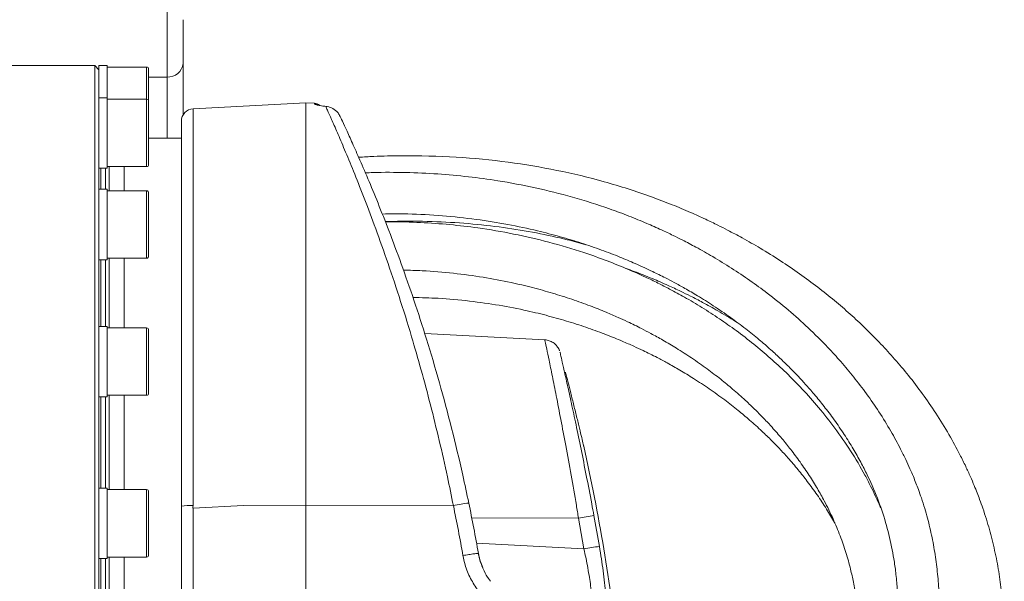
# Model space of a CAD drawing. Header units: millimetres. Extents: x 0 to 8410, y 0 to 5940.
# Tile 310 of 319: x 7469 to 7707, y 3619 to 3754. Entities that reach past the tile are written whole.
import ezdxf

# ---------------------------------------------------------------- set-up
doc = ezdxf.new("R2010")
doc.units = ezdxf.units.MM
doc.header["$LTSCALE"] = 10

msp = doc.modelspace()

# ---------------------------------------------------------------- linework, layer by layer
at = {"color": 7, "linetype": 'Continuous', "lineweight": 0}
for p, q in [((7508.417259, 3743.555847), (7508.417259, 3731.15224)), ((7487.117264, 3743.074718), (7464.117262, 3743.074718)), ((7488.117258, 3742.074791), (7487.117264, 3743.074718)), ((7487.117264, 3522.074762), (7487.117264, 3743.074718)), ((7490.117262, 3743.074718), (7488.117258, 3743.074718)), ((7488.117258, 3743.074718), (7488.117258, 3742.074791)), ((7488.117258, 3741.996351), (7488.117258, 3735.310498)), ((7490.117262, 3743.074718), (7490.117262, 3735.310498)), ((7499.617259, 3742.709819), (7490.117262, 3742.709819)), ((7500.117268, 3742.209736), (7500.117268, 3734.574738)), ((7490.117262, 3735.310498), (7488.117258, 3735.310498)), ((7488.117258, 3735.310498), (7488.117258, 3732.081357)), ((7490.117262, 3735.310498), (7490.117262, 3718.310419)), ((7499.617259, 3734.945479), (7490.117262, 3734.945479)), ((7500.117268, 3734.445515), (7500.117268, 3723.888698)), ((7538.017268, 3734.074775), (7510.86026, 3732.651535)), ((7540.121938, 3733.964506), (7538.017268, 3734.074775)), ((7538.017268, 3734.074775), (7538.017268, 3636.9167)), ((7488.117258, 3732.081357), (7488.117258, 3712.877575)), ((7542.853038, 3733.204308), (7542.991663, 3733.204308)), ((7508.017267, 3636.727634), (7508.017267, 3729.655686)), ((7508.017267, 3725.569788), (7500.117268, 3725.569788)), ((7500.117268, 3723.888698), (7500.117268, 3719.175521)), ((7488.117258, 3718.310419), (7490.117262, 3718.310419)), ((7489.751238, 3718.310419), (7489.751238, 3713.199678)), ((7490.117262, 3718.675438), (7499.617259, 3718.675438)), ((7490.617263, 3718.675438), (7490.617263, 3712.834659)), ((7494.217257, 3718.675438), (7494.217257, 3712.834659)), ((7490.117262, 3713.199678), (7488.117258, 3713.199678)), ((7488.117258, 3712.877575), (7488.117258, 3707.017484)), ((7490.117262, 3713.199678), (7490.117262, 3696.199599)), ((7499.617259, 3712.834659), (7490.117262, 3712.834659)), ((7500.117268, 3712.334696), (7500.117268, 3699.300948)), ((7488.117258, 3707.017484), (7488.117258, 3678.27684)), ((7500.117268, 3699.300948), (7500.117268, 3697.064701)), ((7488.117258, 3696.199599), (7490.117262, 3696.199599)), ((7489.751238, 3696.199599), (7489.751238, 3680.108491)), ((7490.117262, 3696.564618), (7499.617259, 3696.564618)), ((7490.617263, 3696.564618), (7490.617263, 3679.743472)), ((7494.217257, 3696.564618), (7494.217257, 3679.743472)), ((7490.117262, 3680.108491), (7488.117258, 3680.108491)), ((7490.117262, 3680.108491), (7490.117262, 3663.108412)), ((7499.617259, 3679.743472), (7490.117262, 3679.743472)), ((7641.953851, 3681.158248), (7641.767408, 3681.262556)), ((7488.117258, 3678.27684), (7488.117258, 3670.620266)), ((7500.117268, 3679.243508), (7500.117268, 3664.554659)), ((7595.707293, 3676.86576), (7566.715862, 3678.385201)), ((7488.117258, 3670.620266), (7488.117258, 3636.718455)), ((7488.117258, 3663.108412), (7490.117262, 3663.108412)), ((7489.751238, 3663.108412), (7489.751238, 3641.07472)), ((7490.117262, 3663.47343), (7499.617259, 3663.47343)), ((7490.617263, 3663.47343), (7490.617263, 3640.709701)), ((7494.217257, 3663.47343), (7494.217257, 3640.709701)), ((7500.117268, 3664.554659), (7500.117268, 3663.973513)), ((7490.117262, 3641.07472), (7488.117258, 3641.07472)), ((7490.117262, 3641.07472), (7490.117262, 3624.07476)), ((7499.617259, 3640.709701), (7490.117262, 3640.709701)), ((7500.117268, 3640.209738), (7500.117268, 3624.939743)), ((7488.117258, 3636.718455), (7488.117258, 3628.431025)), ((7508.017267, 3605.517927), (7508.017267, 3636.727634)), ((7510.86026, 3636.24591), (7523.017268, 3636.883083)), ((7538.017268, 3636.9167), (7538.017268, 3324.074808)), ((7488.117258, 3628.431025), (7488.117258, 3594.529215)), ((7488.117258, 3624.07476), (7490.117262, 3624.07476)), ((7489.751238, 3624.07476), (7489.751238, 3602.041069)), ((7490.117262, 3624.439779), (7499.617259, 3624.439779)), ((7490.617263, 3624.439779), (7490.617263, 3601.67605)), ((7494.217257, 3624.439779), (7494.217257, 3601.67605))]:
    msp.add_line(p, q, dxfattribs=at)
at = {"color": 8, "linetype": 'Continuous', "lineweight": 0}
for p, q in [((7499.617259, 3734.945479), (7499.617259, 3742.709819)), ((7504.55686, 3740.290347), (7500.117268, 3740.238968)), ((7504.55686, 3725.569788), (7504.55686, 3740.290347)), ((7499.617259, 3723.697367), (7499.617259, 3734.945479)), ((7540.121938, 3733.799163), (7540.121938, 3733.964506)), ((7510.86026, 3732.651535), (7510.86026, 3636.855784)), ((7499.617259, 3718.675438), (7499.617259, 3723.697367)), ((7488.617259, 3718.310419), (7488.617259, 3713.199678)), ((7499.617259, 3698.947373), (7499.617259, 3712.834659)), ((7499.617259, 3696.564618), (7499.617259, 3698.947373)), ((7488.617259, 3696.199599), (7488.617259, 3680.108491)), ((7499.617259, 3664.092723), (7499.617259, 3679.743472)), ((7488.617259, 3663.108412), (7488.617259, 3641.07472)), ((7499.617259, 3663.47343), (7499.617259, 3664.092723)), ((7499.617259, 3624.439779), (7499.617259, 3640.709701)), ((7538.017268, 3636.9167), (7523.017268, 3636.883083)), ((7573.638762, 3636.83683), (7538.017268, 3636.9167)), ((7510.86026, 3636.24591), (7510.86026, 3605.646077)), ((7607.546131, 3634.432736), (7608.856808, 3626.976076)), ((7603.826906, 3633.817616), (7578.077193, 3633.855882)), ((7605.1259, 3626.427236), (7603.826906, 3633.817616)), ((7579.228471, 3627.784434), (7605.1259, 3626.427236)), ((7488.617259, 3624.07476), (7488.617259, 3602.041069))]:
    msp.add_line(p, q, dxfattribs=at)
at = {"color": 7, "linetype": 'Continuous', "lineweight": 0, "flags": 128}
msp.add_lwpolyline([(7510.753985, 3636.240426), (7510.807092, 3636.243168), (7510.86026, 3636.24591)], dxfattribs=at)
at = {"color": 8, "linetype": 'Continuous', "lineweight": 0}
for centre, radius, start, end in [((7504.777472, 3743.944131), 3.660439, 266.54472228, 353.91084067), ((7540.017878, 3731.800526), 2.001344, 61.22774783, 87.0195664), ((7510.174784, 3620.463181), 16.406929, 87.60550517, 97.55629983), ((7580.477545, 3608.168266), 29.472962, 96.09762698, 103.4169581), ((7166.226605, 3552.745636), 416, 9.97245686, 11.66226457), ((7614.852374, 3578.705279), 56.204365, 97.46925838, 101.31293209), ((7614.806781, 3573.573852), 53.732669, 96.3575649, 100.37951728)]:
    msp.add_arc(centre, radius, start, end, dxfattribs=at)
at = {"color": 7, "linetype": 'Continuous', "lineweight": 0}
for centre, radius, start, end in [((7499.617261, 3742.209759), 0.5, 0, 90), ((7499.617261, 3734.445472), 0.5, 0, 90), ((7540.017261, 3731.967199), 2, 49.03264382, 87), ((7511.017261, 3729.655632), 3, 93, 180), ((7499.617261, 3719.175472), 0.5, 270, 0), ((7499.617261, 3712.334651), 0.5, 0, 90), ((7499.617261, 3697.064651), 0.5, 270, 0), ((7499.617261, 3679.243469), 0.5, 0, 90), ((7499.617261, 3663.973469), 0.5, 270, 0), ((7166.017261, 3552.574759), 450, 6.23109798, 12.65953404), ((7499.617261, 3640.209759), 0.5, 0, 90), ((7166.017261, 3552.574759), 420, 9.97245686, 11.66226457), ((7499.617261, 3624.939759), 0.5, 270, 360)]:
    msp.add_arc(centre, radius, start, end, dxfattribs=at)
at = {"color": 8, "linetype": 'Continuous', "lineweight": 0}
for points, knots in [([(7504.55686, 3740.290347), (7504.569747, 3741.176764), (7504.595522, 3742.949745), (7504.609912, 3746.711446), (7504.603621, 3750.763312), (7504.581876, 3754.008508), (7504.562523, 3755.683481), (7504.55686, 3756.173554)], [0, 0, 0, 0, 0.2266330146, 0.453303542, 0.6798503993, 0.906328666, 1, 1, 1, 1]), ([(7542.853038, 3733.204308), (7542.376705, 3733.267801), (7541.422436, 3733.395001), (7540.518371, 3733.593963), (7540.155973, 3733.725814), (7540.129824, 3733.782168), (7540.121938, 3733.799163)], [0, 0, 0, 0, 0.2801803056, 0.5613044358, 0.8677021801, 1, 1, 1, 1]), ([(7573.638762, 3636.83683), (7573.167077, 3639.161354), (7572.094173, 3644.448755), (7570.244908, 3652.603627), (7568.120615, 3661.223113), (7565.881167, 3669.606149), (7563.353065, 3678.398267), (7560.538989, 3687.430633), (7557.499895, 3696.486238), (7554.603579, 3704.563399), (7551.921361, 3711.624519), (7549.506047, 3717.698396), (7547.375784, 3722.845202), (7545.592439, 3727.019731), (7544.191211, 3730.218067), (7543.293553, 3732.225998), (7542.9744, 3732.934784), (7542.853038, 3733.204308)], [0, 0, 0, 0, 0.0487915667, 0.11098210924, 0.17340649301, 0.23583927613, 0.29804203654, 0.37674539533, 0.45567396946, 0.53437295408, 0.60648089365, 0.67877017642, 0.75085591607, 0.81976152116, 0.88885247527, 0.95773486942, 1, 1, 1, 1]), ([(7603.826906, 3633.817616), (7603.651903, 3634.855483), (7603.061881, 3638.354659), (7602.019949, 3644.323598), (7600.753883, 3651.303226), (7599.53914, 3657.759292), (7598.444612, 3663.394847), (7597.479486, 3668.231957), (7596.696788, 3672.068899), (7596.117859, 3674.860462), (7595.758104, 3676.575382), (7595.722295, 3676.745212), (7595.705221, 3676.826182)], [0, 0, 0, 0, 0.0460713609, 0.1553299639, 0.2677395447, 0.3736623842, 0.482489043, 0.5866392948, 0.6936520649, 0.7969734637, 0.903202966, 1, 1, 1, 1]), ([(7579.671527, 3625.3081), (7579.613868, 3625.314956), (7579.498548, 3625.328669), (7578.644417, 3625.221529), (7577.420984, 3625.038005), (7576.434534, 3624.870216), (7575.941305, 3624.786321)], [0, 0, 0, 0, 0.2500000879, 0.50000054, 0.7499983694, 1, 1, 1, 1]), ([(7579.624008, 3616.313282), (7578.976026, 3617.270981), (7577.658602, 3619.2181), (7576.504927, 3622.134994), (7576.099231, 3624.043031), (7575.941469, 3624.785009)], [0, 0, 0, 0, 0.3716769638, 0.7556639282, 1, 1, 1, 1]), ([(7579.671691, 3625.306907), (7579.671696, 3625.306868), (7579.747112, 3624.703528), (7580.037862, 3623.524501), (7580.504355, 3622.409739), (7580.735813, 3621.856633)], [0, 0, 0, 0, 0.00003318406, 0.50385149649, 1, 1, 1, 1]), ([(7606.716077, 3611.788812), (7606.824793, 3611.864383), (7607.007553, 3611.991422), (7607.099282, 3612.932914), (7607.087802, 3614.099828), (7606.975251, 3615.634475), (7606.768979, 3617.444561), (7606.468381, 3619.519943), (7606.088656, 3621.739754), (7605.640748, 3624.070296), (7605.298903, 3625.635236), (7605.1259, 3626.427236)], [0, 0, 0, 0, 0.1554154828, 0.2612650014, 0.3703897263, 0.474527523, 0.5817925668, 0.686358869, 0.7939232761, 0.8957067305, 1, 1, 1, 1]), ([(7608.856808, 3626.976076), (7609.019456, 3625.977139), (7609.344736, 3623.979378), (7609.771968, 3621.020444), (7610.138656, 3618.181942), (7610.431881, 3615.543311), (7610.638494, 3613.226103), (7610.759147, 3611.269775), (7610.785015, 3609.772547), (7610.719377, 3608.556685), (7610.559988, 3608.389391), (7610.46588, 3608.290616)], [0, 0, 0, 0, 0.1025410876, 0.2050706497, 0.3111663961, 0.4172494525, 0.5232643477, 0.6292740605, 0.7369930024, 0.8447129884, 1, 1, 1, 1])]:
    msp.add_open_spline(points, degree=3, knots=knots, dxfattribs=at)
at = {"color": 7, "linetype": 'Continuous', "lineweight": 0}
for points, knots in [([(7508.417259, 3754.144612), (7508.417259, 3753.817862), (7508.417259, 3752.701191), (7508.417259, 3750.537571), (7508.417259, 3747.836095), (7508.417259, 3745.328286), (7508.417259, 3744.146658), (7508.417259, 3743.555847)], [0, 0, 0, 0, 0.09368611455, 0.32017276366, 0.54669890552, 0.77335046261, 1, 1, 1, 1]), ([(7542.992975, 3733.206812), (7542.733959, 3733.237957), (7542.146178, 3733.308633), (7541.481194, 3733.423995), (7541.051731, 3733.51196), (7540.872248, 3733.570473), (7540.902752, 3733.558412), (7540.906201, 3733.557049)], [0, 0, 0, 0, 0.2218193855, 0.5033706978, 0.7607546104, 0.9729510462, 1, 1, 1, 1]), ([(7546.32702, 3730.800691), (7546.165815, 3731.08928), (7545.736906, 3731.857107), (7544.650741, 3732.735866), (7543.561802, 3733.126478), (7542.974921, 3733.190924), (7542.853038, 3733.204308)], [0, 0, 0, 0, 0.2216567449, 0.589747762, 0.9147986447, 1, 1, 1, 1]), ([(7546.32702, 3730.800691), (7546.43292, 3730.57442), (7546.751182, 3729.89441), (7547.617097, 3728.031859), (7549.033116, 3724.924465), (7550.834182, 3720.871988), (7552.985467, 3715.875421), (7555.424333, 3709.980804), (7558.13239, 3703.129836), (7561.056055, 3695.295632), (7564.124186, 3686.51277), (7567.232268, 3676.929654), (7570.294131, 3666.586834), (7573.234363, 3655.59055), (7575.583836, 3645.811077), (7576.870425, 3639.727277), (7577.346842, 3637.47448)], [0, 0, 0, 0, 0.0344478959, 0.1035258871, 0.1728199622, 0.2419247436, 0.3144858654, 0.387254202, 0.4598416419, 0.5393312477, 0.619051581, 0.6985483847, 0.7824978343, 0.8667123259, 0.9506443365, 1, 1, 1, 1]), ([(7678.523745, 3515.729967), (7678.753139, 3516.135725), (7679.824198, 3518.030238), (7681.564364, 3521.216683), (7683.729441, 3525.260596), (7685.749721, 3529.153286), (7687.766116, 3533.168507), (7689.809029, 3537.403635), (7691.605009, 3541.309856), (7693.055868, 3544.615387), (7694.093619, 3547.070155), (7694.915839, 3549.077453), (7695.653638, 3550.929157), (7696.424764, 3552.922973), (7697.286952, 3555.236405), (7698.329093, 3558.1626), (7699.518058, 3561.718867), (7700.782229, 3565.837685), (7701.980181, 3570.156179), (7703.072486, 3574.586602), (7704.045153, 3579.125433), (7704.855934, 3583.616513), (7705.423976, 3587.4849), (7705.784411, 3590.489024), (7706.000702, 3592.622464), (7706.163721, 3594.505053), (7706.303344, 3596.441692), (7706.4257, 3598.656683), (7706.515156, 3601.162344), (7706.559369, 3604.486163), (7706.479873, 3608.60599), (7706.172702, 3613.45171), (7705.616093, 3618.434086), (7704.784904, 3623.502732), (7703.670121, 3628.55751), (7702.478637, 3632.80659), (7701.421237, 3636.032523), (7700.663359, 3638.152523), (7699.971055, 3639.970802), (7699.235208, 3641.801161), (7698.324565, 3643.934266), (7697.184915, 3646.428559), (7695.505342, 3649.842089), (7693.16087, 3654.149714), (7690.133156, 3659.072799), (7686.856191, 3663.823817), (7683.524821, 3668.183592), (7680.188842, 3672.164147), (7676.716305, 3675.974776), (7673.138201, 3679.590027), (7669.389368, 3683.083062), (7665.563281, 3686.38584), (7661.498015, 3689.635565), (7657.150561, 3692.845251), (7652.529423, 3695.984927), (7647.90745, 3698.866061), (7643.644898, 3701.311287), (7640.215869, 3703.143367), (7637.272175, 3704.633595), (7634.295886, 3706.069217), (7630.622966, 3707.734751), (7626.271847, 3709.559911), (7619.440717, 3712.167099), (7610.278473, 3715.106876), (7598.724785, 3717.896776), (7586.791723, 3719.894102), (7574.249007, 3721.116709), (7563.338396, 3721.376738), (7555.442437, 3721.197658), (7552.009583, 3720.994262), (7550.800975, 3720.922652)], [0, 0, 0, 0, 0.0043477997, 0.0203001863, 0.0341546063, 0.0475885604, 0.0618754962, 0.0770219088, 0.0927353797, 0.1034215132, 0.1120876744, 0.118719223, 0.1246305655, 0.1316301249, 0.1397345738, 0.1489507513, 0.1622998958, 0.1768711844, 0.1917871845, 0.2070432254, 0.2226426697, 0.2385900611, 0.2533142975, 0.2625189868, 0.2696191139, 0.2753955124, 0.2820585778, 0.2897446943, 0.2984617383, 0.3082172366, 0.3245638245, 0.3418270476, 0.3595151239, 0.3776362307, 0.3962022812, 0.4141912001, 0.4240197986, 0.4318265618, 0.4378001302, 0.4444757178, 0.452618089, 0.4622356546, 0.4733375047, 0.492575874, 0.5135618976, 0.5335074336, 0.552342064, 0.5700585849, 0.586650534, 0.6047539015, 0.6213964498, 0.6379922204, 0.6549587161, 0.6726114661, 0.6906414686, 0.7088205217, 0.7245374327, 0.7370413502, 0.7452452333, 0.755313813, 0.7676954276, 0.782392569, 0.7983875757, 0.833770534, 0.8678189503, 0.9015076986, 0.9364582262, 0.9725738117, 0.9903440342, 1, 1, 1, 1]), ([(7663.095797, 3524.412099), (7663.236545, 3524.659541), (7664.338016, 3526.595986), (7666.200987, 3530.006526), (7668.700199, 3534.675982), (7671.050044, 3539.233192), (7673.39439, 3543.964941), (7675.461352, 3548.348456), (7677.131873, 3552.06931), (7678.317989, 3554.820201), (7679.264899, 3557.091808), (7680.14356, 3559.265116), (7681.101998, 3561.722649), (7682.303365, 3564.949887), (7683.700133, 3568.96648), (7685.179181, 3573.646964), (7686.553253, 3578.530914), (7687.763839, 3583.467), (7688.793308, 3588.42388), (7689.537413, 3592.830137), (7690.026621, 3596.437277), (7690.316518, 3599.040828), (7690.518774, 3601.231407), (7690.680602, 3603.378998), (7690.81774, 3605.836043), (7690.92089, 3609.018242), (7690.92029, 3612.925992), (7690.723366, 3617.435123), (7690.289099, 3622.107359), (7689.598883, 3626.815749), (7688.637416, 3631.506231), (7687.574805, 3635.471739), (7686.596288, 3638.533479), (7685.874613, 3640.579131), (7685.225322, 3642.293406), (7684.556621, 3643.959006), (7683.748105, 3645.85311), (7682.733684, 3648.071277), (7681.235008, 3651.111164), (7679.126031, 3654.977461), (7676.379427, 3659.4347), (7673.373722, 3663.791315), (7670.292012, 3667.829886), (7667.179834, 3671.551116), (7663.544468, 3675.54721), (7659.358774, 3679.720607), (7654.462436, 3684.095431), (7649.753272, 3687.879658), (7645.167748, 3691.229409), (7640.793284, 3694.164184), (7636.444038, 3696.837471), (7632.451805, 3699.093446), (7629.238298, 3700.78346), (7626.454401, 3702.169597), (7623.605909, 3703.518704), (7620.074933, 3705.086785), (7615.913857, 3706.79066), (7609.997409, 3708.98833), (7602.512034, 3711.365712), (7593.503095, 3713.627446), (7585.092477, 3715.215418), (7577.223806, 3716.284467), (7569.828203, 3716.961313), (7562.152903, 3717.28844), (7556.31517, 3717.335517), (7553.036471, 3717.194493), (7552.418615, 3717.167917)], [0, 0, 0, 0, 0.00276844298, 0.02166541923, 0.03817028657, 0.05495521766, 0.07261829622, 0.09107884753, 0.10396129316, 0.11420199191, 0.12181327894, 0.1293344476, 0.13848520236, 0.14927073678, 0.1653708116, 0.18330971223, 0.20147710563, 0.21983156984, 0.23837450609, 0.25683589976, 0.26913274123, 0.2788456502, 0.28612060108, 0.29384605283, 0.30312104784, 0.31395176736, 0.32999851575, 0.34771514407, 0.36573048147, 0.38404157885, 0.40266617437, 0.42108118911, 0.43144003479, 0.43978614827, 0.4461357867, 0.45264573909, 0.4606087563, 0.4700355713, 0.48093666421, 0.49986775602, 0.52089035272, 0.54108655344, 0.56030439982, 0.5785288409, 0.59574676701, 0.62074517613, 0.64403961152, 0.66770549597, 0.68608802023, 0.70473154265, 0.72338478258, 0.73942627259, 0.75214923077, 0.7606144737, 0.77114505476, 0.7841029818, 0.79948418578, 0.81595175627, 0.84632507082, 0.87565866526, 0.90423932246, 0.92610814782, 0.94849634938, 0.97141723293, 0.99461370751, 1, 1, 1, 1]), ([(7556.490193, 3707.230392), (7558.555612, 3707.25274), (7563.45312, 3707.305731), (7571.009586, 3706.861024), (7579.055787, 3706.013521), (7586.714336, 3704.778246), (7593.449932, 3703.339982), (7599.347103, 3701.803001), (7604.487536, 3700.25036), (7609.300531, 3698.597584), (7613.612017, 3696.942622), (7617.08413, 3695.480193), (7619.710595, 3694.297656), (7621.60705, 3693.403342), (7623.247184, 3692.601389), (7624.96115, 3691.735815), (7627.061474, 3690.632477), (7629.650375, 3689.20345), (7632.82346, 3687.344741), (7636.513501, 3685.020214), (7640.406869, 3682.350851), (7644.085389, 3679.604825), (7647.315438, 3676.999272), (7650.148463, 3674.548453), (7652.600597, 3672.287944), (7654.689685, 3670.247873), (7656.543641, 3668.345689), (7658.414379, 3666.333455), (7660.515399, 3663.944691), (7662.830778, 3661.127198), (7665.270948, 3657.913879), (7667.639201, 3654.504123), (7669.805718, 3651.06728), (7671.670376, 3647.800982), (7673.779917, 3643.714542), (7675.958876, 3638.766736), (7677.980776, 3632.862729), (7679.194288, 3627.945578), (7679.933581, 3623.875336), (7680.396383, 3620.532435), (7680.7438, 3616.786361), (7680.925025, 3612.799337), (7680.925185, 3609.143777), (7680.820073, 3606.112912), (7680.68484, 3603.822749), (7680.526039, 3601.805697), (7680.325292, 3599.718464), (7680.033622, 3597.212757), (7679.59961, 3594.142147), (7679.02038, 3590.742247), (7678.213374, 3586.708965), (7677.203894, 3582.404518), (7675.996565, 3577.953691), (7674.777828, 3573.926324), (7673.530905, 3570.154601), (7672.204404, 3566.437985), (7670.71073, 3562.535149), (7668.965246, 3558.271886), (7666.996195, 3553.771193), (7665.211798, 3549.926796), (7663.762815, 3546.923288), (7662.572204, 3544.514408), (7661.167184, 3541.740453), (7659.386988, 3538.32209), (7657.152145, 3534.174468), (7655.132966, 3530.520376), (7653.822559, 3528.251187), (7653.449263, 3527.604762)], [0, 0, 0, 0, 0.0192122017, 0.0455558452, 0.0719076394, 0.0973556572, 0.1219427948, 0.1410069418, 0.1595353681, 0.1775284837, 0.1944332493, 0.2086779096, 0.2180833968, 0.2257155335, 0.2315978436, 0.2381449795, 0.2469376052, 0.2579777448, 0.2712669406, 0.2884828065, 0.3077636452, 0.3258095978, 0.3421592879, 0.3568113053, 0.3704970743, 0.3822775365, 0.3921936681, 0.4028867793, 0.4159784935, 0.4314504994, 0.448194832, 0.4664654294, 0.4837635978, 0.4997843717, 0.5145389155, 0.5428723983, 0.5697200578, 0.5959771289, 0.6089400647, 0.6234497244, 0.6395117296, 0.657130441, 0.6741451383, 0.685545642, 0.6950574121, 0.7026802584, 0.7105855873, 0.7209027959, 0.7336340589, 0.7483796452, 0.7625748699, 0.7828497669, 0.8006376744, 0.8163343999, 0.8312871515, 0.8458591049, 0.8607652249, 0.8778229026, 0.8966196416, 0.9143178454, 0.9235498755, 0.932349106, 0.9429878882, 0.956542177, 0.9729923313, 0.9923063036, 1, 1, 1, 1]), ([(7557.214613, 3705.387178), (7557.797646, 3705.414863), (7561.613461, 3705.59605), (7568.327649, 3705.493608), (7577.263488, 3704.99723), (7585.657171, 3704.050784), (7593.613504, 3702.726383), (7600.22761, 3701.30483), (7604.117936, 3700.23997), (7605.604391, 3699.833098)], [0, 0, 0, 0, 0.0339263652, 0.2220400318, 0.3971455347, 0.5709099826, 0.7385356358, 0.9000971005, 1, 1, 1, 1]), ([(7676.695521, 3636.344376), (7676.578524, 3636.624982), (7676.17495, 3637.592914), (7675.385164, 3639.333782), (7674.259052, 3641.670534), (7672.354802, 3645.31317), (7669.562491, 3650.027425), (7665.800621, 3655.475613), (7661.874145, 3660.453298), (7657.925349, 3664.905272), (7654.024154, 3668.866741), (7650.124908, 3672.468893), (7646.115881, 3675.853725), (7642.020646, 3679.01044), (7637.839596, 3681.961153), (7633.673761, 3684.657798), (7629.648357, 3687.045447), (7626.087738, 3688.993824), (7622.94025, 3690.604973), (7619.645675, 3692.190307), (7615.583173, 3694.002218), (7610.656981, 3695.986253), (7604.285139, 3698.250935), (7596.799189, 3700.480959), (7588.255773, 3702.470874), (7580.265439, 3703.838587), (7572.762088, 3704.730999), (7565.688666, 3705.217762), (7560.481274, 3705.409362), (7557.614753, 3705.348653), (7557.232956, 3705.340567)], [0, 0, 0, 0, 0.007037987, 0.0242771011, 0.0442913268, 0.0671055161, 0.1193245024, 0.1704336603, 0.2182701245, 0.262733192, 0.3037476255, 0.341622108, 0.3794326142, 0.4178708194, 0.452828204, 0.4882566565, 0.5222159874, 0.5501256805, 0.5718300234, 0.5945060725, 0.6244094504, 0.6613711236, 0.7001329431, 0.7570984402, 0.8119721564, 0.8659102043, 0.9073583, 0.9497913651, 0.9933126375, 1, 1, 1, 1]), ([(7561.586882, 3693.68774), (7563.097355, 3693.65605), (7567.184869, 3693.570292), (7573.607848, 3692.996387), (7580.765888, 3692.030277), (7587.092194, 3690.826442), (7592.667699, 3689.511302), (7597.559453, 3688.156456), (7602.210904, 3686.678268), (7606.503257, 3685.138726), (7610.204676, 3683.665414), (7613.199644, 3682.371749), (7615.487579, 3681.320205), (7617.362615, 3680.417309), (7619.244507, 3679.474855), (7621.5315, 3678.276592), (7624.347281, 3676.710775), (7627.628347, 3674.754562), (7631.194633, 3672.453748), (7634.765665, 3669.944034), (7638.056506, 3667.431399), (7641.137456, 3664.895996), (7643.949268, 3662.401523), (7646.447021, 3660.017243), (7648.585325, 3657.846562), (7650.703775, 3655.569418), (7652.864638, 3653.086016), (7655.119513, 3650.294145), (7657.337132, 3647.321121), (7659.48599, 3644.163948), (7661.421822, 3641.026579), (7663.359556, 3637.557974), (7665.224028, 3633.765814), (7666.957961, 3629.601495), (7668.35958, 3625.55474), (7669.402482, 3621.81268), (7670.198966, 3618.233174), (7670.829841, 3614.591343), (7671.334643, 3610.378493), (7671.610062, 3605.968177), (7671.651806, 3601.831447), (7671.549028, 3598.458885), (7671.387293, 3595.799304), (7671.186129, 3593.382329), (7670.900553, 3590.665941), (7670.449978, 3587.273015), (7669.817827, 3583.434944), (7669.055038, 3579.552205), (7668.242689, 3575.934434), (7667.435932, 3572.686231), (7666.506158, 3569.222878), (7665.348749, 3565.240863), (7663.880866, 3560.608716), (7662.335267, 3556.093616), (7661.116582, 3552.744344), (7660.264763, 3550.478953), (7659.632196, 3548.825901), (7658.823128, 3546.755804), (7657.797713, 3544.198632), (7656.409327, 3540.834113), (7654.580707, 3536.570447), (7652.678085, 3532.283161), (7651.366454, 3529.492511), (7650.879021, 3528.455439)], [0, 0, 0, 0, 0.0157503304, 0.0426222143, 0.0687242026, 0.0940729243, 0.1138490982, 0.1331729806, 0.1520355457, 0.1704001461, 0.1867742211, 0.199475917, 0.2096706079, 0.2173477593, 0.2249201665, 0.2355904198, 0.2493821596, 0.26525143, 0.2839066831, 0.3036844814, 0.3217902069, 0.3381720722, 0.35652003, 0.372063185, 0.3848059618, 0.3980095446, 0.4147385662, 0.4303275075, 0.4480328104, 0.4668340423, 0.4844096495, 0.5006790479, 0.5239349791, 0.5454857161, 0.5662338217, 0.5863702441, 0.6019343, 0.6193172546, 0.6393699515, 0.6621159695, 0.6812648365, 0.6967613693, 0.7085630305, 0.7177029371, 0.7297334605, 0.7454870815, 0.7635930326, 0.7813315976, 0.7973380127, 0.8115968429, 0.8241846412, 0.8427817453, 0.8635600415, 0.8842103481, 0.9008484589, 0.9064107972, 0.9131545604, 0.9219524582, 0.9328043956, 0.9457080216, 0.9647125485, 0.9868863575, 1, 1, 1, 1]), ([(7642.144824, 3681.015673), (7642.007701, 3681.105698), (7640.484182, 3682.105917), (7637.686668, 3683.73845), (7634.043564, 3685.771443), (7631.043644, 3687.325397), (7628.264477, 3688.691808), (7625.215621, 3690.111084), (7621.475332, 3691.72339), (7618.12106, 3693.077853), (7615.977639, 3693.834271), (7615.354131, 3694.054309)], [0, 0, 0, 0, 0.0171182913, 0.1901938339, 0.3326127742, 0.4434854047, 0.5323411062, 0.644454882, 0.7797798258, 0.9359392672, 1, 1, 1, 1]), ([(7563.886563, 3687.099758), (7565.913935, 3687.048693), (7570.532754, 3686.932354), (7577.481336, 3686.281776), (7584.66277, 3685.261302), (7591.008257, 3684.011499), (7596.600138, 3682.65177), (7601.505594, 3681.254967), (7606.163143, 3679.736753), (7610.431971, 3678.168648), (7614.082594, 3676.684064), (7617.00499, 3675.39755), (7619.22056, 3674.362131), (7621.088888, 3673.449241), (7623.032646, 3672.461388), (7625.448922, 3671.172999), (7628.393602, 3669.502855), (7631.799049, 3667.426918), (7635.426714, 3665.028575), (7638.994968, 3662.457965), (7642.221602, 3659.936542), (7645.217565, 3657.41879), (7647.92621, 3654.970812), (7650.308545, 3652.660998), (7652.390195, 3650.521252), (7654.528898, 3648.194696), (7656.780653, 3645.566946), (7659.142437, 3642.581255), (7661.439205, 3639.424294), (7663.603986, 3636.106101), (7665.012435, 3633.802964), (7665.639419, 3632.630251), (7665.678467, 3632.557216)], [0, 0, 0, 0, 0.0427354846, 0.0973612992, 0.1503422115, 0.2018199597, 0.241984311, 0.28123143, 0.319543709, 0.3566928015, 0.3892328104, 0.4143244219, 0.4342907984, 0.449158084, 0.4656133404, 0.4884415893, 0.5176589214, 0.5510731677, 0.5901798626, 0.6298905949, 0.6659568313, 0.698362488, 0.7342970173, 0.7642798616, 0.7885389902, 0.8160457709, 0.8514429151, 0.8847215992, 0.9227272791, 0.9616606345, 0.9976122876, 1, 1, 1, 1]), ([(7599.243413, 3674.235168), (7599.219439, 3674.30166), (7599.079514, 3674.689753), (7598.679619, 3675.343985), (7597.943905, 3676.082828), (7597.053082, 3676.582863), (7596.267859, 3676.838859), (7595.820231, 3676.830136), (7595.702986, 3676.827851)], [0, 0, 0, 0, 0.0466233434, 0.2721251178, 0.4804981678, 0.71269452, 0.924747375, 1, 1, 1, 1]), ([(7599.351193, 3673.89876), (7599.366957, 3673.830717), (7599.399566, 3673.689965), (7599.760455, 3672.124767), (7600.336817, 3669.596423), (7601.131704, 3666.051931), (7602.097402, 3661.650812), (7603.214065, 3656.422787), (7604.430662, 3650.544711), (7605.716631, 3644.100378), (7606.764336, 3638.647318), (7607.369551, 3635.384665), (7607.546131, 3634.432736)], [0, 0, 0, 0, 0.0964081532, 0.199429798, 0.3054143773, 0.4094849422, 0.5164538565, 0.6230447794, 0.7325860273, 0.8416556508, 0.9538005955, 1, 1, 1, 1]), ([(7605.076368, 3651.194993), (7605.083236, 3651.165807), (7605.106411, 3651.067315), (7604.903478, 3651.929853), (7604.494925, 3653.653966), (7603.897755, 3656.147293), (7603.180018, 3659.101636), (7602.410184, 3662.221448), (7601.681534, 3665.129043), (7601.102795, 3667.408456), (7600.734862, 3668.843911), (7600.702995, 3668.967662), (7600.688259, 3669.024888)], [0, 0, 0, 0, 0.0434043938, 0.1464748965, 0.2502087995, 0.3560661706, 0.4647625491, 0.575940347, 0.6880977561, 0.7990687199, 0.907082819, 1, 1, 1, 1]), ([(7510.86026, 3636.855784), (7510.856663, 3636.835002), (7510.821171, 3636.629913), (7510.785785, 3636.424776), (7510.753985, 3636.240426)], [0, 0, 0, 0, 0.1013313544, 1, 1, 1, 1]), ([(7582.631747, 3618.578735), (7582.474963, 3618.769984), (7581.851824, 3619.530101), (7581.026233, 3621.054549), (7580.151038, 3623.109546), (7579.823388, 3624.568755), (7579.658072, 3625.305)], [0, 0, 0, 0, 0.0998223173, 0.3967426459, 0.6956261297, 1, 1, 1, 1]), ([(7579.671542, 3625.3081), (7579.679729, 3625.26147), (7579.705931, 3625.112243), (7579.739597, 3624.920031), (7579.74598, 3624.883488), (7579.748939, 3624.866548)], [0, 0, 0, 0, 0.1960152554, 0.6273030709, 1, 1, 1, 1])]:
    msp.add_open_spline(points, degree=3, knots=knots, dxfattribs=at)

doc.saveas('drawing.dxf')
